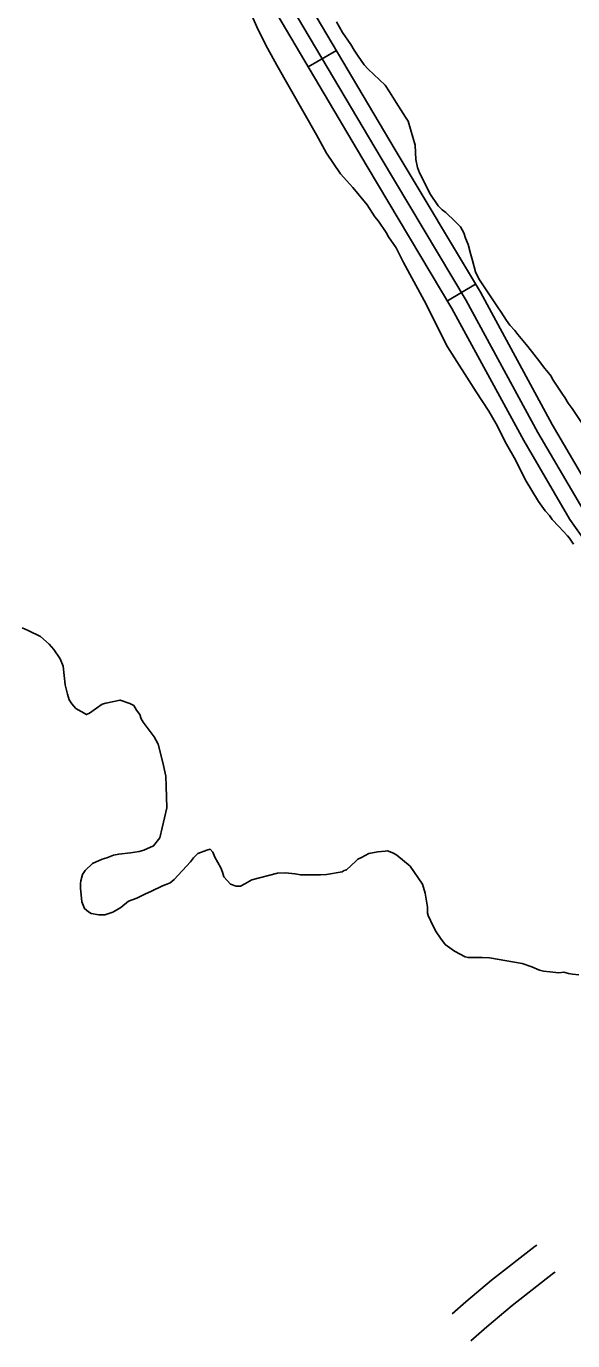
# Model space of a CAD drawing. Extents: x 3146026 to 3183936, y 897894 to 923344.
# Drawn here: x 3175467 to 3175969, y 912710 to 913917 of the extents above; entities that cross this region are included whole.
import ezdxf

# ---------------------------------------------------------------- set-up
doc = ezdxf.new("R2010")
doc.units = 0
doc.layers.add('V-ROAD-CNTR', color=7, linetype='Continuous')
doc.layers.add('V-SITE-VEGE', color=7, linetype='Continuous')

msp = doc.modelspace()

# ---------------------------------------------------------------- linework, layer by layer
at = {"layer": 'V-ROAD-CNTR'}
for p, q in [((3175725.796511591, 913879.851212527), (3175751.613459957, 913895.1311819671)), ((3175853.626255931, 913664.938642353), (3175879.3852044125, 913680.3156115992))]:
    msp.add_line(p, q, dxfattribs=at)
for points in [[(3175705.183552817, 913944.129083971), (3175792.838377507, 913796.026380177), (3175870.7802216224, 913665.4676412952), (3175936.689089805, 913544.1778838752), (3175978.771005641, 913472.2910276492), (3176019.869923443, 913414.1491439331), (3176057.819847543, 913360.982250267), (3176093.5297761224, 913309.8273525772), (3176129.049705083, 913257.5344571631), (3176160.509642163, 913213.1775458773), (3176198.878565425, 913163.9216443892), (3176233.6054959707, 913126.5117192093), (3176270.5344221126, 913085.4568013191), (3176301.387360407, 913043.0738860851), (3176316.9773292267, 912997.6219769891), (3176306.974349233, 912947.5460771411), (3176280.911401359, 912895.236181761), (3176264.951433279, 912855.7552607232), (3176254.842453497, 912828.8773144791), (3176248.1874668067, 912796.038380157), (3176244.611473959, 912776.0304201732)], [(3176267.1754288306, 912814.2123438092), (3176269.305424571, 912824.7213227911), (3176278.926405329, 912850.3032716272), (3176294.598373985, 912889.0711940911), (3176321.292320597, 912942.6470869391), (3176332.4802982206, 912998.6569749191), (3176314.843333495, 913050.0758720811), (3176282.205398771, 913094.9117824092), (3176244.6794738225, 913136.6306989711), (3176210.313542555, 913173.6516249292), (3176172.549618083, 913222.1295279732), (3176141.372680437, 913266.0884400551), (3176105.8837514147, 913318.3353355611), (3176070.074823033, 913369.6332329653), (3176032.098898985, 913422.8351265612), (3175991.3909804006, 913480.4240113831), (3175949.755063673, 913551.5498691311), (3175883.815195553, 913672.8956264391), (3175805.732351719, 913803.690364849), (3175718.306526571, 913951.406069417)], [(3176301.206935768, 912995.2482797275), (3176301.4743602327, 912996.5869790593), (3176287.9313873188, 913036.071900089), (3176258.8634454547, 913076.0018202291), (3176222.531518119, 913116.3927394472), (3176187.443588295, 913154.1916638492), (3176148.4696662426, 913204.225563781), (3176116.7267297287, 913248.9804742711), (3176081.175800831, 913301.3193695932), (3176045.5648720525, 913352.3312675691), (3176007.6409479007, 913405.4631613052), (3175966.151030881, 913464.158043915), (3175923.6231159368, 913536.8058986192), (3175857.745247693, 913658.0396561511), (3175779.9444032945, 913788.3623955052), (3175692.0605790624, 913936.852098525)], [(3175935.5517825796, 912797.5278461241), (3175934.045714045, 912796.5685527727), (3175894.134904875, 912765.3297495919), (3175870.4294036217, 912745.4127987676), (3175857.892813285, 912734.6031016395)], [(3175952.6654433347, 912772.8596612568), (3175951.3902859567, 912772.0474472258), (3175913.035095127, 912742.0262504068), (3175889.874596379, 912722.567201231), (3175875.095885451, 912709.8242316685)]]:
    msp.add_lwpolyline(points, dxfattribs=at)
at = {"layer": 'V-SITE-VEGE'}
for p, q in [((3175751.74, 913921.3569999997), (3175757.34, 913911.5619999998)), ((3175757.34, 913911.5619999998), (3175764.893, 913900.5389999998)), ((3175764.893, 913900.5389999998), (3175768.059, 913895.3969999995)), ((3175768.059, 913895.3969999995), (3175771.469, 913889.7649999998)), ((3175771.469, 913889.7649999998), (3175777.072, 913881.9249999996)), ((3175777.072, 913881.9249999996), (3175780.73, 913877.7589999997)), ((3175780.73, 913877.7589999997), (3175796.3420000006, 913863.0489999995)), ((3175796.342, 913863.0489999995), (3175800.485, 913857.1709999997)), ((3175800.485, 913857.1709999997), (3175806.5740000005, 913847.1289999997)), ((3175806.574, 913847.1289999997), (3175810.713, 913840.5159999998)), ((3175810.713, 913840.5159999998), (3175815.097, 913833.9029999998)), ((3175815.097, 913833.9029999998), (3175817.5340000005, 913829.9859999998)), ((3175817.534, 913829.9859999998), (3175823.836, 913807.9609999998)), ((3175823.836, 913807.9609999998), (3175824.537, 913794.7559999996)), ((3175824.537, 913794.7559999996), (3175826.23, 913787.6619999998)), ((3175826.23, 913787.6619999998), (3175826.9570000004, 913784.9689999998)), ((3175826.957, 913784.9689999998), (3175827.93, 913782.5209999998)), ((3175827.93, 913782.5209999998), (3175838.15, 913762.6899999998)), ((3175838.15, 913762.6899999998), (3175844.971, 913752.1579999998)), ((3175844.971, 913752.1579999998), (3175848.6290000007, 913748.7249999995)), ((3175848.629, 913748.7249999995), (3175852.0470000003, 913746.2719999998)), ((3175852.0470000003, 913746.2719999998), (3175860.829, 913737.9359999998)), ((3175860.829, 913737.9359999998), (3175865.464, 913733.0349999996)), ((3175865.464, 913733.0349999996), (3175868.628, 913727.4009999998)), ((3175868.628, 913727.4009999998), (3175870.328, 913722.5089999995)), ((3175870.328, 913722.5089999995), (3175872.515, 913716.8789999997)), ((3175872.515, 913716.8789999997), (3175874.694, 913708.5579999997)), ((3175874.694, 913708.5579999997), (3175876.634, 913701.9509999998)), ((3175876.634, 913701.9509999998), (3175879.3000000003, 913691.6759999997)), ((3175879.3000000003, 913691.6759999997), (3175882.458, 913685.3089999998)), ((3175882.458, 913685.3089999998), (3175899.514, 913659.5919999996)), ((3175899.514, 913659.5919999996), (3175902.924, 913654.6929999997)), ((3175902.924, 913654.6929999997), (3175907.796, 913647.0989999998)), ((3175907.796, 913647.0989999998), (3175910.964, 913642.6919999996)), ((3175910.964, 913642.6919999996), (3175915.353, 913637.7889999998)), ((3175915.353, 913637.7889999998), (3175918.2780000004, 913634.1149999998)), ((3175918.278, 913634.1149999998), (3175927.299, 913623.0879999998)), ((3175927.299, 913623.0879999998), (3175938.5100000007, 913608.8769999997)), ((3175938.5100000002, 913608.8769999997), (3175942.653, 913603.2429999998)), ((3175942.653, 913603.2429999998), (3175944.8480000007, 913600.7939999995)), ((3175944.848, 913600.7939999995), (3175948.748, 913595.8909999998)), ((3175948.748, 913595.8909999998), (3175950.2080000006, 913593.1999999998)), ((3175950.208, 913593.1999999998), (3175959.221, 913579.2389999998)), ((3175959.221, 913579.2389999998), (3175961.415, 913576.2999999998)), ((3175961.415, 913576.2999999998), (3175964.5810000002, 913571.1549999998)), ((3175964.5810000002, 913571.1549999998), (3175967.9930000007, 913566.2559999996)), ((3175967.9930000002, 913566.2559999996), (3175991.6210000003, 913530.4959999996))]:
    msp.add_line(p, q, dxfattribs=at)
for points in [[(3175672.653000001, 913929.8769999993), (3175679.712000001, 913913.8719999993), (3175688.336000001, 913897.0859999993), (3175696.958000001, 913881.4739999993), (3175733.403000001, 913817.4659999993), (3175742.418000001, 913800.6829999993), (3175755.343000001, 913781.5609999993), (3175766.695000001, 913769.0779999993), (3175780.005000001, 913753.0829999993), (3175787.056000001, 913742.1569999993), (3175790.187000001, 913738.2559999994), (3175797.239000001, 913727.7189999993), (3175799.5900000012, 913723.8149999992), (3175806.639000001, 913713.6719999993), (3175813.3030000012, 913700.3979999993), (3175832.116000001, 913665.2689999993), (3175853.6780000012, 913622.7239999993), (3175879.927000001, 913581.3559999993), (3175891.676000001, 913563.7969999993), (3175898.336000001, 913552.0859999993), (3175907.7490000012, 913533.3489999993), (3175915.976000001, 913518.9089999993), (3175924.991000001, 913500.9539999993), (3175937.138000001, 913480.6579999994), (3175943.402000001, 913472.0749999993), (3175947.316000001, 913467.7849999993), (3175949.667000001, 913464.2719999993), (3175955.930000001, 913457.6389999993), (3175963.758000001, 913449.0599999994), (3175965.7150000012, 913447.1099999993), (3175969.240000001, 913441.6459999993)], [(3175648.236000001, 913135.9699999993), (3175647.059000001, 913140.2659999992), (3175645.488000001, 913144.1699999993), (3175640.001000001, 913153.9289999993), (3175638.039000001, 913158.6119999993), (3175635.692000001, 913161.3439999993), (3175632.567000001, 913160.5559999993), (3175624.369000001, 913157.4159999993), (3175620.468000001, 913153.5029999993), (3175617.740000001, 913149.5949999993), (3175602.531000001, 913133.5489999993), (3175599.021000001, 913130.4149999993), (3175594.335000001, 913128.4559999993), (3175591.992000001, 913127.6689999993), (3175581.064000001, 913122.5719999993), (3175576.378000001, 913120.2179999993), (3175574.427000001, 913119.4339999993), (3175568.182000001, 913116.2989999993), (3175560.762000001, 913113.5499999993), (3175553.742000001, 913107.6789999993), (3175546.326000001, 913103.3679999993), (3175538.906000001, 913101.0099999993), (3175533.438000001, 913101.0019999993), (3175526.403000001, 913102.1609999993), (3175524.056000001, 913103.7199999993), (3175520.1440000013, 913106.8389999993), (3175517.789000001, 913113.0849999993), (3175516.595000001, 913125.5859999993), (3175516.589000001, 913129.8809999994), (3175516.974000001, 913132.2279999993), (3175518.526000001, 913138.0909999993), (3175520.865000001, 913141.6119999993), (3175527.495000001, 913148.2639999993), (3175536.473000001, 913152.1859999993), (3175540.770000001, 913153.3649999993), (3175547.016000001, 913155.7209999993), (3175551.704000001, 913156.8979999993), (3175562.640000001, 913158.0939999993), (3175570.451000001, 913159.2779999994), (3175574.746000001, 913160.4579999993), (3175583.727000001, 913164.3789999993), (3175589.574000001, 913171.8119999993), (3175595.777000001, 913199.1709999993), (3175595.351000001, 913219.0939999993), (3175594.945000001, 913228.4679999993), (3175592.189000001, 913240.9659999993), (3175587.863000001, 913257.7579999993), (3175584.335000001, 913264.3939999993), (3175577.679000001, 913272.9789999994), (3175574.152000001, 913278.0519999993), (3175572.194000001, 913281.1729999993), (3175571.017000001, 913285.0779999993), (3175567.881000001, 913288.9799999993), (3175565.532000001, 913293.2719999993), (3175562.014000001, 913295.2199999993), (3175553.021000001, 913298.3309999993), (3175539.744000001, 913295.5719999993), (3175536.620000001, 913294.3949999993), (3175531.156000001, 913290.8679999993), (3175524.912000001, 913286.1699999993), (3175522.180000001, 913284.9919999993), (3175512.405000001, 913290.4459999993), (3175508.489000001, 913294.7369999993), (3175506.138000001, 913298.6379999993), (3175504.567000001, 913303.7149999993), (3175502.599000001, 913312.3069999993), (3175500.617000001, 913329.4929999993), (3175497.870000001, 913336.1309999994), (3175491.995000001, 913344.7159999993), (3175487.690000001, 913349.7869999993), (3175479.862000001, 913356.8049999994), (3175468.524000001, 913362.2549999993), (3175463.050000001, 913364.5899999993)], [(3175974.221000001, 913045.8939999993), (3175968.359000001, 913046.6669999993), (3175964.843000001, 913047.0499999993), (3175960.542000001, 913048.2149999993), (3175955.854000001, 913047.8179999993), (3175947.650000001, 913048.5839999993), (3175941.789000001, 913049.3559999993), (3175938.270000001, 913050.1299999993), (3175931.233000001, 913053.2449999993), (3175922.242000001, 913056.3539999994), (3175892.149000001, 913061.3789999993), (3175885.510000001, 913061.7579999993), (3175876.914000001, 913061.7459999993), (3175872.615000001, 913061.7379999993), (3175869.879000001, 913062.5139999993), (3175860.104000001, 913067.5769999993), (3175851.498000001, 913073.8129999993), (3175847.191000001, 913079.6659999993), (3175843.274000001, 913085.5169999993), (3175840.533000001, 913090.5919999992), (3175835.825000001, 913100.3509999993), (3175835.434000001, 913102.6959999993), (3175835.422000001, 913108.1639999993), (3175833.054000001, 913121.0519999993), (3175830.697000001, 913129.2519999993), (3175819.339000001, 913145.6419999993), (3175807.210000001, 913155.7799999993), (3175804.081000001, 913157.7279999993), (3175798.609000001, 913159.6709999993), (3175796.264000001, 913159.6669999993), (3175789.6240000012, 913158.8739999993), (3175781.422000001, 913157.2969999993), (3175774.7860000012, 913153.7669999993), (3175771.274000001, 913152.1999999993), (3175769.324000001, 913150.2439999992), (3175760.741000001, 913142.4149999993), (3175758.790000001, 913141.6299999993), (3175756.8400000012, 913140.4549999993), (3175742.387000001, 913138.0849999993), (3175736.919000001, 913137.6859999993), (3175725.198000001, 913137.6669999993), (3175722.464000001, 913137.6609999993), (3175718.948000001, 913137.6549999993), (3175713.476000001, 913138.8179999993), (3175704.880000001, 913139.5839999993), (3175697.456000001, 913139.1809999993), (3175674.027000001, 913133.2809999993), (3175667.391000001, 913129.3629999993), (3175663.486000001, 913127.4029999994), (3175659.582000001, 913127.3949999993), (3175654.4990000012, 913129.3399999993), (3175648.236000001, 913135.9699999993)]]:
    msp.add_lwpolyline(points, dxfattribs=at)

doc.saveas('drawing.dxf')
